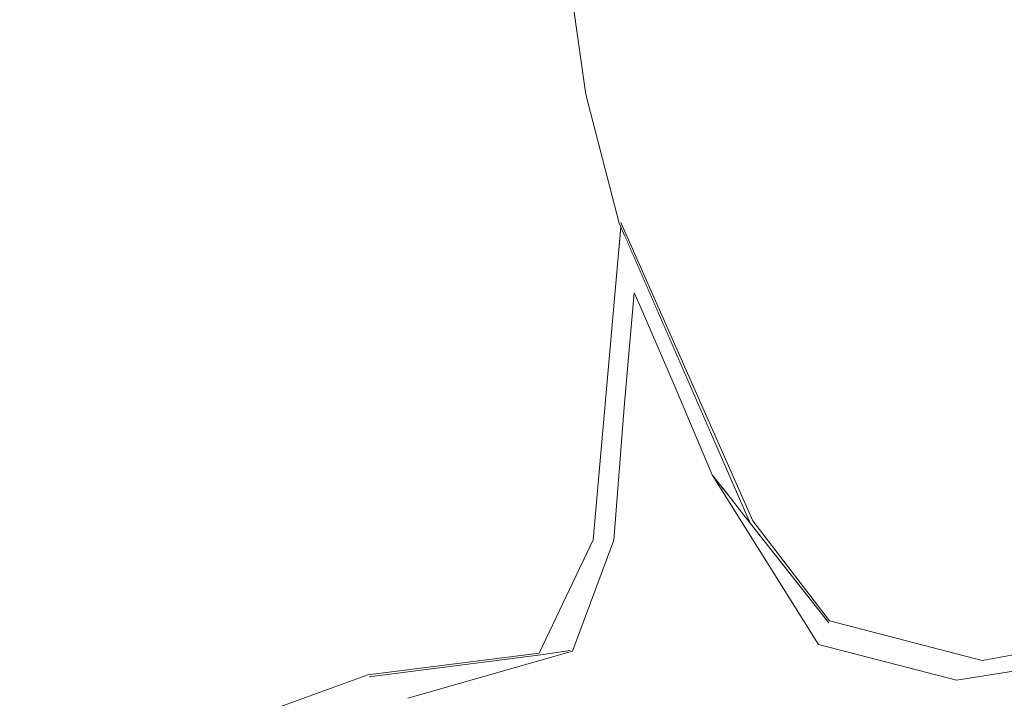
# Model space of a CAD drawing. Header units: millimetres. Extents: x 0 to 650, y -1 to 707.
# Tile 268 of 348: x 505.632 to 507.072, y 451.589 to 452.581. Entities that reach past the tile are written whole.
import ezdxf
from ezdxf.xclip import XClip

# ---------------------------------------------------------------- set-up
doc = ezdxf.new("R2010")
doc.units = ezdxf.units.MM
doc.header["$MEASUREMENT"] = 0
doc.header["$XCLIPFRAME"] = 0
doc.linetypes.add('Wipeout_Contour', pattern=[1000, 0, -1000])
doc.layers.add('Interior - Mobiliário .ARQ', color=7, linetype='Continuous')

# ---------------------------------------------------------------- blocks, each defined once
blk = doc.blocks.new('Desenho_5_5', base_point=(26.0927, 442.8059))
at = {"color": 254, "linetype": 'Wipeout_Contour', "lineweight": 0, "ltscale": 2037.479943}
blk.add_wipeout([(506.5112, 452.2847), (506.723, 452.3247), (506.4627, 452.472)], dxfattribs=at).dxf.layer = 'Interior - Mobiliário .ARQ'
at = {"color": 254, "linetype": 'Wipeout_Contour', "lineweight": 0, "ltscale": 2035.787879}
blk.add_wipeout([(506.3199, 452.2858), (506.1232, 452.0482), (506.3346, 451.9021)], dxfattribs=at).dxf.layer = 'Interior - Mobiliário .ARQ'
at = {"color": 254, "linetype": 'Wipeout_Contour', "lineweight": 0, "ltscale": 2036.72661}
blk.add_wipeout([(506.5572, 452.0304), (506.5893, 452.0472), (506.5395, 452.1622)], dxfattribs=at).dxf.layer = 'Interior - Mobiliário .ARQ'
at = {"color": 254, "linetype": 'Wipeout_Contour', "lineweight": 0, "ltscale": 2035.922673}
blk.add_wipeout([(506.4739, 451.8194), (506.498, 451.8203), (506.5135, 452.0208)], dxfattribs=at).dxf.layer = 'Interior - Mobiliário .ARQ'
at = {"color": 254, "linetype": 'Wipeout_Contour', "lineweight": 0, "ltscale": 2036.137234}
blk.add_wipeout([(506.4408, 451.658), (506.4152, 451.4667), (506.6066, 451.6095)], dxfattribs=at).dxf.layer = 'Interior - Mobiliário .ARQ'
at = {"color": 254, "linetype": 'Wipeout_Contour', "lineweight": 0, "ltscale": 2032.770727}
blk.add_wipeout([(505.7622, 451.6187), (505.055, 451.4216), (505.6307, 451.4386)], dxfattribs=at).dxf.layer = 'Interior - Mobiliário .ARQ'
at = {"color": 254, "linetype": 'Wipeout_Contour', "lineweight": 0, "ltscale": 2036.473052}
blk.add_wipeout([(507.0723, 451.5377), (507.0026, 451.6156), (506.8831, 451.5189)], dxfattribs=at).dxf.layer = 'Interior - Mobiliário .ARQ'
at = {"color": 254, "linetype": 'Wipeout_Contour', "lineweight": 0, "ltscale": 2037.726739}
blk.add_wipeout([(506.723, 452.3247), (506.8214, 451.9596), (506.9932, 452.1411)], dxfattribs=at).dxf.layer = 'Interior - Mobiliário .ARQ'
at = {"color": 254, "linetype": 'Wipeout_Contour', "lineweight": 0, "ltscale": 2716.750027}
blk.add_wipeout([(506.5164, 452.2664), (506.5423, 452.1637), (506.5904, 452.0528), (506.5236, 452.25)], dxfattribs=at).dxf.layer = 'Interior - Mobiliário .ARQ'
at = {"color": 254, "linetype": 'Wipeout_Contour', "lineweight": 0, "ltscale": 2035.597822}
blk.add_wipeout([(506.1635, 451.7379), (506.2868, 451.8019), (506.1232, 452.0482)], dxfattribs=at).dxf.layer = 'Interior - Mobiliário .ARQ'
at = {"color": 254, "linetype": 'Wipeout_Contour', "lineweight": 0, "ltscale": 2037.332477}
blk.add_wipeout([(507.0723, 451.5377), (507.1895, 451.6451), (507.0026, 451.6156)], dxfattribs=at).dxf.layer = 'Interior - Mobiliário .ARQ'
at = {"color": 254, "linetype": 'Wipeout_Contour', "lineweight": 0, "ltscale": 2033.531614}
blk.add_wipeout([(505.1018, 451.5863), (505.055, 451.4216), (505.7622, 451.6187)], dxfattribs=at).dxf.layer = 'Interior - Mobiliário .ARQ'
at = {"color": 254, "linetype": 'Wipeout_Contour', "lineweight": 0, "ltscale": 2036.940499}
blk.add_wipeout([(506.5164, 452.2664), (506.5287, 452.1949), (506.5423, 452.1637)], dxfattribs=at).dxf.layer = 'Interior - Mobiliário .ARQ'
at = {"color": 254, "linetype": 'Wipeout_Contour', "lineweight": 0, "ltscale": 2037.052755}
blk.add_wipeout([(507.0218, 451.8398), (506.9932, 452.1411), (506.8895, 451.8742)], dxfattribs=at).dxf.layer = 'Interior - Mobiliário .ARQ'
at = {"color": 254, "linetype": 'Wipeout_Contour', "lineweight": 0, "ltscale": 2035.575081}
blk.add_wipeout([(506.2868, 451.8019), (506.3346, 451.9021), (506.1232, 452.0482)], dxfattribs=at).dxf.layer = 'Interior - Mobiliário .ARQ'
at = {"color": 254, "linetype": 'Wipeout_Contour', "lineweight": 0, "ltscale": 2034.339956}
blk.add_wipeout([(505.6307, 451.4386), (506.1413, 451.6232), (506.1635, 451.7379)], dxfattribs=at).dxf.layer = 'Interior - Mobiliário .ARQ'
at = {"color": 254, "linetype": 'Wipeout_Contour', "lineweight": 0, "ltscale": 2036.825716}
blk.add_wipeout([(507.0026, 451.6156), (506.8003, 451.6674), (506.8831, 451.5189)], dxfattribs=at).dxf.layer = 'Interior - Mobiliário .ARQ'
at = {"color": 254, "linetype": 'Wipeout_Contour', "lineweight": 0, "ltscale": 2037.256771}
blk.add_wipeout([(506.4602, 452.4717), (506.471, 451.8206), (506.5111, 452.2785)], dxfattribs=at).dxf.layer = 'Interior - Mobiliário .ARQ'
at = {"color": 254, "linetype": 'Wipeout_Contour', "lineweight": 0, "ltscale": 2037.409742}
blk.add_wipeout([(506.8895, 451.8742), (506.9932, 452.1411), (506.8214, 451.9596)], dxfattribs=at).dxf.layer = 'Interior - Mobiliário .ARQ'
at = {"color": 254, "linetype": 'Wipeout_Contour', "lineweight": 0, "ltscale": 2034.574841}
blk.add_wipeout([(506.1635, 451.7379), (505.7622, 451.6187), (505.6307, 451.4386)], dxfattribs=at).dxf.layer = 'Interior - Mobiliário .ARQ'
at = {"color": 254, "linetype": 'Wipeout_Contour', "lineweight": 0, "ltscale": 2036.41777}
blk.add_wipeout([(506.8003, 451.6674), (506.6646, 451.616), (506.8831, 451.5189)], dxfattribs=at).dxf.layer = 'Interior - Mobiliário .ARQ'
at = {"color": 254, "linetype": 'Wipeout_Contour', "lineweight": 0, "ltscale": 2038.512451}
blk.add_wipeout([(506.9932, 452.1411), (507.235, 452.1156), (507.0983, 453.0125)], dxfattribs=at).dxf.layer = 'Interior - Mobiliário .ARQ'
at = {"color": 254, "linetype": 'Wipeout_Contour', "lineweight": 0, "ltscale": 2037.612617}
blk.add_wipeout([(506.723, 452.3247), (506.7134, 452.5), (506.4627, 452.472)], dxfattribs=at).dxf.layer = 'Interior - Mobiliário .ARQ'
at = {"color": 254, "linetype": 'Wipeout_Contour', "lineweight": 0, "ltscale": 2036.777469}
blk.add_wipeout([(506.5112, 452.2847), (506.7043, 451.8486), (506.8214, 451.9596)], dxfattribs=at).dxf.layer = 'Interior - Mobiliário .ARQ'
at = {"color": 254, "linetype": 'Wipeout_Contour', "lineweight": 0, "ltscale": 2035.175293}
blk.add_wipeout([(506.1413, 451.6232), (506.392, 451.6549), (506.2868, 451.8019)], dxfattribs=at).dxf.layer = 'Interior - Mobiliário .ARQ'
at = {"color": 254, "linetype": 'Wipeout_Contour', "lineweight": 0, "ltscale": 2036.4562}
blk.add_wipeout([(506.6786, 451.4391), (506.8831, 451.5189), (506.6646, 451.616)], dxfattribs=at).dxf.layer = 'Interior - Mobiliário .ARQ'
at = {"color": 254, "linetype": 'Wipeout_Contour', "lineweight": 0, "ltscale": 2037.564952}
blk.add_wipeout([(506.4601, 452.4726), (506.2911, 452.4527), (506.3199, 452.2858)], dxfattribs=at).dxf.layer = 'Interior - Mobiliário .ARQ'
at = {"color": 254, "linetype": 'Wipeout_Contour', "lineweight": 0, "ltscale": 2037.486858}
blk.add_wipeout([(506.8214, 451.9596), (506.723, 452.3247), (506.5112, 452.2847)], dxfattribs=at).dxf.layer = 'Interior - Mobiliário .ARQ'
at = {"color": 254, "linetype": 'Wipeout_Contour', "lineweight": 0, "ltscale": 2037.020232}
blk.add_wipeout([(506.7043, 451.8486), (506.8168, 451.7023), (506.8895, 451.8742)], dxfattribs=at).dxf.layer = 'Interior - Mobiliário .ARQ'
at = {"color": 254, "linetype": 'Wipeout_Contour', "lineweight": 0, "ltscale": 2035.689247}
blk.add_wipeout([(506.2868, 451.8019), (506.1635, 451.7379), (506.1413, 451.6232)], dxfattribs=at).dxf.layer = 'Interior - Mobiliário .ARQ'
at = {"color": 254, "linetype": 'Wipeout_Contour', "lineweight": 0, "ltscale": 2037.207481}
blk.add_wipeout([(505.8295, 452.875), (506.2911, 452.4527), (506.233, 452.913)], dxfattribs=at).dxf.layer = 'Interior - Mobiliário .ARQ'
at = {"color": 254, "linetype": 'Wipeout_Contour', "lineweight": 0, "ltscale": 2036.380352}
blk.add_wipeout([(506.471, 451.8206), (506.3199, 452.2858), (506.3346, 451.9021)], dxfattribs=at).dxf.layer = 'Interior - Mobiliário .ARQ'
at = {"color": 254, "linetype": 'Wipeout_Contour', "lineweight": 0, "ltscale": 2036.892124}
blk.add_wipeout([(506.5308, 452.182), (506.5287, 452.1949), (506.5135, 452.0208)], dxfattribs=at).dxf.layer = 'Interior - Mobiliário .ARQ'
at = {"color": 254, "linetype": 'Wipeout_Contour', "lineweight": 0, "ltscale": 2036.763372}
blk.add_wipeout([(506.8895, 451.8742), (506.8214, 451.9596), (506.7043, 451.8486)], dxfattribs=at).dxf.layer = 'Interior - Mobiliário .ARQ'
at = {"color": 254, "linetype": 'Wipeout_Contour', "lineweight": 0, "ltscale": 2036.610162}
blk.add_wipeout([(506.8168, 451.7023), (507.04, 451.6443), (507.0218, 451.8398)], dxfattribs=at).dxf.layer = 'Interior - Mobiliário .ARQ'
at = {"color": 254, "linetype": 'Wipeout_Contour', "lineweight": 0, "ltscale": 2035.865853}
blk.add_wipeout([(505.8295, 452.875), (505.8936, 451.9742), (506.1232, 452.0482)], dxfattribs=at).dxf.layer = 'Interior - Mobiliário .ARQ'
at = {"color": 254, "linetype": 'Wipeout_Contour', "lineweight": 0, "ltscale": 2715.747629}
blk.add_wipeout([(506.4601, 452.4725), (506.3199, 452.2858), (506.471, 451.8206), (506.4602, 452.4719)], dxfattribs=at).dxf.layer = 'Interior - Mobiliário .ARQ'
at = {"color": 254, "linetype": 'Wipeout_Contour', "lineweight": 0, "ltscale": 2037.002334}
blk.add_wipeout([(506.7003, 451.8452), (506.5236, 452.25), (506.5904, 452.0528)], dxfattribs=at).dxf.layer = 'Interior - Mobiliário .ARQ'
at = {"color": 254, "linetype": 'Wipeout_Contour', "lineweight": 0, "ltscale": 2037.406333}
blk.add_wipeout([(507.0218, 451.8398), (506.8895, 451.8742), (506.8168, 451.7023)], dxfattribs=at).dxf.layer = 'Interior - Mobiliário .ARQ'
at = {"color": 254, "linetype": 'Wipeout_Contour', "lineweight": 0, "ltscale": 2036.969444}
blk.add_wipeout([(507.04, 451.6443), (507.2283, 451.6789), (507.2403, 451.8203)], dxfattribs=at).dxf.layer = 'Interior - Mobiliário .ARQ'
at = {"color": 254, "linetype": 'Wipeout_Contour', "lineweight": 0, "ltscale": 2038.249889}
blk.add_wipeout([(506.4627, 452.472), (506.7134, 452.5), (507.0983, 453.0125)], dxfattribs=at).dxf.layer = 'Interior - Mobiliário .ARQ'
at = {"color": 254, "linetype": 'Wipeout_Contour', "lineweight": 0, "ltscale": 2036.464469}
blk.add_wipeout([(506.5167, 452.0206), (506.5572, 452.0304), (506.5395, 452.1622)], dxfattribs=at).dxf.layer = 'Interior - Mobiliário .ARQ'
at = {"color": 254, "linetype": 'Wipeout_Contour', "lineweight": 0, "ltscale": 2036.653754}
blk.add_wipeout([(506.5904, 452.0528), (506.648, 451.9171), (506.7003, 451.8452)], dxfattribs=at).dxf.layer = 'Interior - Mobiliário .ARQ'
at = {"color": 254, "linetype": 'Wipeout_Contour', "lineweight": 0, "ltscale": 2036.102609}
blk.add_wipeout([(506.471, 451.8206), (506.3346, 451.9021), (506.392, 451.6549)], dxfattribs=at).dxf.layer = 'Interior - Mobiliário .ARQ'
at = {"color": 254, "linetype": 'Wipeout_Contour', "lineweight": 0, "ltscale": 2038.029674}
blk.add_wipeout([(507.2403, 451.8203), (507.0218, 451.8398), (507.04, 451.6443)], dxfattribs=at).dxf.layer = 'Interior - Mobiliário .ARQ'
at = {"color": 254, "linetype": 'Wipeout_Contour', "lineweight": 0, "ltscale": 2039.055539}
blk.add_wipeout([(507.0983, 453.0125), (506.3972, 452.9304), (506.4627, 452.472)], dxfattribs=at).dxf.layer = 'Interior - Mobiliário .ARQ'
at = {"color": 254, "linetype": 'Wipeout_Contour', "lineweight": 0, "ltscale": 2037.040303}
blk.add_wipeout([(506.5395, 452.1622), (506.5308, 452.182), (506.5167, 452.0206)], dxfattribs=at).dxf.layer = 'Interior - Mobiliário .ARQ'
at = {"color": 254, "linetype": 'Wipeout_Contour', "lineweight": 0, "ltscale": 2038.012961}
blk.add_wipeout([(507.2403, 451.8203), (507.235, 452.1156), (506.9932, 452.1411)], dxfattribs=at).dxf.layer = 'Interior - Mobiliário .ARQ'
at = {"color": 254, "linetype": 'Wipeout_Contour', "lineweight": 0, "ltscale": 2037.067394}
blk.add_wipeout([(506.8003, 451.6674), (506.645, 451.9158), (506.6355, 451.8365)], dxfattribs=at).dxf.layer = 'Interior - Mobiliário .ARQ'
at = {"color": 254, "linetype": 'Wipeout_Contour', "lineweight": 0, "ltscale": 2035.876466}
blk.add_wipeout([(506.3346, 451.9021), (506.2868, 451.8019), (506.392, 451.6549)], dxfattribs=at).dxf.layer = 'Interior - Mobiliário .ARQ'
at = {"color": 254, "linetype": 'Wipeout_Contour', "lineweight": 0, "ltscale": 2037.360281}
blk.add_wipeout([(507.039, 451.641), (507.0031, 451.6188), (507.2267, 451.6765)], dxfattribs=at).dxf.layer = 'Interior - Mobiliário .ARQ'
at = {"color": 254, "linetype": 'Wipeout_Contour', "lineweight": 0, "ltscale": 2037.955437}
blk.add_wipeout([(506.233, 452.913), (506.46, 452.4728), (506.3946, 452.9302)], dxfattribs=at).dxf.layer = 'Interior - Mobiliário .ARQ'
at = {"color": 254, "linetype": 'Wipeout_Contour', "lineweight": 0, "ltscale": 2037.742268}
blk.add_wipeout([(506.9932, 452.1411), (507.0218, 451.8398), (507.2403, 451.8203)], dxfattribs=at).dxf.layer = 'Interior - Mobiliário .ARQ'
at = {"color": 254, "linetype": 'Wipeout_Contour', "lineweight": 0, "ltscale": 2036.495993}
blk.add_wipeout([(506.6355, 451.8365), (506.6646, 451.616), (506.8003, 451.6674)], dxfattribs=at).dxf.layer = 'Interior - Mobiliário .ARQ'
at = {"color": 254, "linetype": 'Wipeout_Contour', "lineweight": 0, "ltscale": 2037.056458}
blk.add_wipeout([(507.0031, 451.6188), (507.1906, 451.6484), (507.2267, 451.6765)], dxfattribs=at).dxf.layer = 'Interior - Mobiliário .ARQ'
at = {"color": 254, "linetype": 'Wipeout_Contour', "lineweight": 0, "ltscale": 2035.492244}
blk.add_wipeout([(506.4374, 451.6588), (506.1998, 451.5929), (506.4408, 451.658)], dxfattribs=at).dxf.layer = 'Interior - Mobiliário .ARQ'
at = {"color": 254, "linetype": 'Wipeout_Contour', "lineweight": 0, "ltscale": 2037.286951}
blk.add_wipeout([(506.233, 452.913), (506.2911, 452.4527), (506.4601, 452.4726)], dxfattribs=at).dxf.layer = 'Interior - Mobiliário .ARQ'
at = {"color": 254, "linetype": 'Wipeout_Contour', "lineweight": 0, "ltscale": 2038.261304}
blk.add_wipeout([(506.7134, 452.5), (506.723, 452.3247), (506.9932, 452.1411)], dxfattribs=at).dxf.layer = 'Interior - Mobiliário .ARQ'
at = {"color": 254, "linetype": 'Wipeout_Contour', "lineweight": 0, "ltscale": 2035.38404}
blk.add_wipeout([(506.1997, 451.589), (506.4408, 451.658), (506.1998, 451.5929)], dxfattribs=at).dxf.layer = 'Interior - Mobiliário .ARQ'
at = {"color": 254, "linetype": 'Wipeout_Contour', "lineweight": 0, "ltscale": 2038.416382}
blk.add_wipeout([(506.9932, 452.1411), (507.0983, 453.0125), (506.7134, 452.5)], dxfattribs=at).dxf.layer = 'Interior - Mobiliário .ARQ'
at = {"color": 254, "linetype": 'Wipeout_Contour', "lineweight": 0, "ltscale": 2038.618201}
blk.add_wipeout([(506.3946, 452.9302), (506.4627, 452.472), (506.3972, 452.9304)], dxfattribs=at).dxf.layer = 'Interior - Mobiliário .ARQ'
at = {"color": 254, "linetype": 'Wipeout_Contour', "lineweight": 0, "ltscale": 2035.961416}
blk.add_wipeout([(506.471, 451.8206), (506.3942, 451.6525), (506.4739, 451.8194)], dxfattribs=at).dxf.layer = 'Interior - Mobiliário .ARQ'
at = {"color": 254, "linetype": 'Wipeout_Contour', "lineweight": 0, "ltscale": 2037.003546}
blk.add_wipeout([(506.4627, 452.472), (506.3946, 452.9302), (506.4602, 452.4717)], dxfattribs=at).dxf.layer = 'Interior - Mobiliário .ARQ'
at = {"color": 254, "linetype": 'Wipeout_Contour', "lineweight": 0, "ltscale": 2035.920058}
blk.add_wipeout([(506.5013, 451.8204), (506.4408, 451.658), (506.6066, 451.6095)], dxfattribs=at).dxf.layer = 'Interior - Mobiliário .ARQ'
at = {"layer": 'Interior - Mobiliário .ARQ', "color": 7, "linetype": 'Continuous', "lineweight": 0}
blk.add_line((506.4602, 452.4717), (506.3946, 452.9302), dxfattribs=at)
at = {"color": 254, "linetype": 'Wipeout_Contour', "lineweight": 0, "ltscale": 2036.30751}
blk.add_wipeout([(506.6066, 451.6095), (506.5843, 451.8308), (506.5013, 451.8204)], dxfattribs=at).dxf.layer = 'Interior - Mobiliário .ARQ'
at = {"color": 254, "linetype": 'Wipeout_Contour', "lineweight": 0, "ltscale": 2035.479875}
blk.add_wipeout([(506.1295, 451.4343), (506.4408, 451.658), (506.1997, 451.589)], dxfattribs=at).dxf.layer = 'Interior - Mobiliário .ARQ'
at = {"color": 254, "linetype": 'Wipeout_Contour', "lineweight": 0, "ltscale": 2036.383789}
blk.add_wipeout([(506.6355, 451.8365), (506.645, 451.9158), (506.5893, 452.0472)], dxfattribs=at).dxf.layer = 'Interior - Mobiliário .ARQ'
at = {"color": 254, "linetype": 'Wipeout_Contour', "lineweight": 0, "ltscale": 2034.679019}
blk.add_wipeout([(506.4408, 451.658), (506.1295, 451.4343), (506.4152, 451.4667)], dxfattribs=at).dxf.layer = 'Interior - Mobiliário .ARQ'
at = {"color": 254, "linetype": 'Wipeout_Contour', "lineweight": 0, "ltscale": 2036.348867}
blk.add_wipeout([(506.5893, 452.0472), (506.6096, 451.8373), (506.6355, 451.8365)], dxfattribs=at).dxf.layer = 'Interior - Mobiliário .ARQ'
at = {"color": 254, "linetype": 'Wipeout_Contour', "lineweight": 0, "ltscale": 2034.468731}
blk.add_wipeout([(506.1432, 451.6202), (505.6319, 451.4354), (506.1998, 451.5929)], dxfattribs=at).dxf.layer = 'Interior - Mobiliário .ARQ'
at = {"color": 254, "linetype": 'Wipeout_Contour', "lineweight": 0, "ltscale": 2036.364401}
blk.add_wipeout([(506.5167, 452.0206), (506.5013, 451.8204), (506.5843, 451.8308)], dxfattribs=at).dxf.layer = 'Interior - Mobiliário .ARQ'
at = {"color": 254, "linetype": 'Wipeout_Contour', "lineweight": 0, "ltscale": 2034.050166}
blk.add_wipeout([(506.1998, 451.5929), (505.6319, 451.4354), (505.7716, 451.4479)], dxfattribs=at).dxf.layer = 'Interior - Mobiliário .ARQ'
at = {"color": 254, "linetype": 'Wipeout_Contour', "lineweight": 0, "ltscale": 2036.835298}
blk.add_wipeout([(506.5843, 451.8308), (506.5572, 452.0304), (506.5167, 452.0206)], dxfattribs=at).dxf.layer = 'Interior - Mobiliário .ARQ'
at = {"color": 254, "linetype": 'Wipeout_Contour', "lineweight": 0, "ltscale": 2036.900342}
blk.add_wipeout([(506.6096, 451.8373), (506.5893, 452.0472), (506.5572, 452.0304)], dxfattribs=at).dxf.layer = 'Interior - Mobiliário .ARQ'
at = {"layer": 'Interior - Mobiliário .ARQ', "color": 7, "linetype": 'Continuous', "lineweight": 0}
blk.add_line((506.5893, 452.0472), (506.5395, 452.1622), dxfattribs=at)
at = {"color": 254, "linetype": 'Wipeout_Contour', "lineweight": 0, "ltscale": 2036.232305}
blk.add_wipeout([(506.5572, 452.0304), (506.5843, 451.8308), (506.6096, 451.8373)], dxfattribs=at).dxf.layer = 'Interior - Mobiliário .ARQ'
at = {"color": 254, "linetype": 'Wipeout_Contour', "lineweight": 0, "ltscale": 2036.340909}
blk.add_wipeout([(506.6096, 451.8373), (506.5843, 451.8308), (506.6066, 451.6095)], dxfattribs=at).dxf.layer = 'Interior - Mobiliário .ARQ'
at = {"color": 254, "linetype": 'Wipeout_Contour', "lineweight": 0, "ltscale": 2036.254287}
blk.add_wipeout([(506.6066, 451.6095), (506.6331, 451.6359), (506.6096, 451.8373)], dxfattribs=at).dxf.layer = 'Interior - Mobiliário .ARQ'
at = {"color": 254, "linetype": 'Wipeout_Contour', "lineweight": 0, "ltscale": 2036.420081}
blk.add_wipeout([(506.6355, 451.8365), (506.6096, 451.8373), (506.6331, 451.6359)], dxfattribs=at).dxf.layer = 'Interior - Mobiliário .ARQ'
at = {"color": 254, "linetype": 'Wipeout_Contour', "lineweight": 0, "ltscale": 2036.328755}
blk.add_wipeout([(506.6331, 451.6359), (506.6646, 451.616), (506.6355, 451.8365)], dxfattribs=at).dxf.layer = 'Interior - Mobiliário .ARQ'
at = {"color": 254, "linetype": 'Wipeout_Contour', "lineweight": 0, "ltscale": 2715.284622}
blk.add_wipeout([(506.648, 451.9171), (506.8009, 451.6701), (506.8155, 451.6992), (506.7003, 451.8452)], dxfattribs=at).dxf.layer = 'Interior - Mobiliário .ARQ'
at = {"color": 254, "linetype": 'Wipeout_Contour', "lineweight": 0, "ltscale": 2035.781776}
blk.add_wipeout([(506.624, 451.4331), (506.6558, 451.4515), (506.6331, 451.6359)], dxfattribs=at).dxf.layer = 'Interior - Mobiliário .ARQ'
at = {"layer": 'Interior - Mobiliário .ARQ', "color": 7, "linetype": 'Continuous', "lineweight": 0}
for p, q in [((506.5893, 452.0472), (506.645, 451.9158)), ((506.645, 451.9158), (506.7003, 451.8452))]:
    blk.add_line(p, q, dxfattribs=at)
at = {"color": 254, "linetype": 'Wipeout_Contour', "lineweight": 0, "ltscale": 2037.100735}
blk.add_wipeout([(506.8155, 451.6992), (506.8009, 451.6701), (507.039, 451.641)], dxfattribs=at).dxf.layer = 'Interior - Mobiliário .ARQ'
at = {"color": 254, "linetype": 'Wipeout_Contour', "lineweight": 0, "ltscale": 2036.090356}
blk.add_wipeout([(506.6331, 451.6359), (506.6066, 451.6095), (506.624, 451.4331)], dxfattribs=at).dxf.layer = 'Interior - Mobiliário .ARQ'
at = {"layer": 'Interior - Mobiliário .ARQ', "color": 7, "linetype": 'Continuous', "lineweight": 0}
for p, q in [((506.7043, 451.8486), (506.8168, 451.7023)), ((506.7003, 451.8452), (506.8155, 451.6992))]:
    blk.add_line(p, q, dxfattribs=at)
at = {"color": 254, "linetype": 'Wipeout_Contour', "lineweight": 0, "ltscale": 2036.555061}
blk.add_wipeout([(506.8009, 451.6701), (507.0031, 451.6188), (507.039, 451.641)], dxfattribs=at).dxf.layer = 'Interior - Mobiliário .ARQ'
at = {"color": 254, "linetype": 'Wipeout_Contour', "lineweight": 0, "ltscale": 2036.142349}
blk.add_wipeout([(506.6646, 451.616), (506.6331, 451.6359), (506.6558, 451.4515)], dxfattribs=at).dxf.layer = 'Interior - Mobiliário .ARQ'
at = {"color": 254, "linetype": 'Wipeout_Contour', "lineweight": 0, "ltscale": 2035.169757}
blk.add_wipeout([(506.6066, 451.6095), (506.4152, 451.4667), (506.624, 451.4331)], dxfattribs=at).dxf.layer = 'Interior - Mobiliário .ARQ'
at = {"layer": 'Interior - Mobiliário .ARQ', "color": 7, "linetype": 'Continuous', "lineweight": 0}
for p, q in [((506.645, 451.9158), (506.8003, 451.6674)), ((506.8168, 451.7023), (507.04, 451.6443)), ((507.04, 451.6443), (507.2283, 451.6789)), ((506.8003, 451.6674), (507.0026, 451.6156)), ((507.1895, 451.6451), (507.0026, 451.6156))]:
    blk.add_line(p, q, dxfattribs=at)
at = {"color": 254, "linetype": 'Wipeout_Contour', "lineweight": 0, "ltscale": 2714.0068}
blk.add_wipeout([(506.3942, 451.6525), (506.1432, 451.6202), (506.1998, 451.5929), (506.4374, 451.6588)], dxfattribs=at).dxf.layer = 'Interior - Mobiliário .ARQ'
at = {"color": 254, "linetype": 'Wipeout_Contour', "lineweight": 0, "ltscale": 2035.745914}
blk.add_wipeout([(506.6558, 451.4515), (506.6786, 451.4391), (506.6646, 451.616)], dxfattribs=at).dxf.layer = 'Interior - Mobiliário .ARQ'
at = {"color": 254, "linetype": 'Wipeout_Contour', "lineweight": 0, "ltscale": 2034.889387}
blk.add_wipeout([(505.8936, 451.9742), (505.7622, 451.6187), (506.1635, 451.7379)], dxfattribs=at).dxf.layer = 'Interior - Mobiliário .ARQ'
at = {"color": 254, "linetype": 'Wipeout_Contour', "lineweight": 0, "ltscale": 2035.50758}
blk.add_wipeout([(506.4739, 451.8194), (506.3942, 451.6525), (506.4374, 451.6588)], dxfattribs=at).dxf.layer = 'Interior - Mobiliário .ARQ'
at = {"layer": 'Interior - Mobiliário .ARQ', "color": 7, "linetype": 'Continuous', "lineweight": 0}
for p, q in [((506.1413, 451.6232), (506.392, 451.6549)), ((506.1432, 451.6202), (506.3942, 451.6525))]:
    blk.add_line(p, q, dxfattribs=at)
at = {"color": 254, "linetype": 'Wipeout_Contour', "lineweight": 0, "ltscale": 2035.33827}
blk.add_wipeout([(505.8936, 451.9742), (506.1635, 451.7379), (506.1232, 452.0482)], dxfattribs=at).dxf.layer = 'Interior - Mobiliário .ARQ'
at = {"color": 254, "linetype": 'Wipeout_Contour', "lineweight": 0, "ltscale": 2033.40911}
blk.add_wipeout([(505.1018, 451.5863), (505.7622, 451.6187), (505.2118, 451.9111)], dxfattribs=at).dxf.layer = 'Interior - Mobiliário .ARQ'
at = {"color": 254, "linetype": 'Wipeout_Contour', "lineweight": 0, "ltscale": 2036.288462}
blk.add_wipeout([(506.4739, 451.8194), (506.4374, 451.6588), (506.498, 451.8203)], dxfattribs=at).dxf.layer = 'Interior - Mobiliário .ARQ'
at = {"layer": 'Interior - Mobiliário .ARQ', "color": 7, "linetype": 'Continuous', "lineweight": 0}
for p, q in [((506.4408, 451.658), (506.1997, 451.589)), ((506.4374, 451.6588), (506.3942, 451.6525))]:
    blk.add_line(p, q, dxfattribs=at)
at = {"color": 254, "linetype": 'Wipeout_Contour', "lineweight": 0, "ltscale": 2036.266577}
blk.add_wipeout([(506.4739, 451.8194), (506.5135, 452.0208), (506.5118, 452.2771)], dxfattribs=at).dxf.layer = 'Interior - Mobiliário .ARQ'
at = {"color": 254, "linetype": 'Wipeout_Contour', "lineweight": 0, "ltscale": 2034.261841}
blk.add_wipeout([(505.8936, 451.9742), (505.2118, 451.9111), (505.7622, 451.6187)], dxfattribs=at).dxf.layer = 'Interior - Mobiliário .ARQ'
at = {"layer": 'Interior - Mobiliário .ARQ', "color": 7, "linetype": 'Continuous', "lineweight": 0}
for p, q in [((506.5088, 452.2838), (506.4602, 452.4717)), ((506.5111, 452.2785), (506.5088, 452.2838)), ((506.471, 451.8206), (506.392, 451.6549)), ((506.4408, 451.658), (506.5013, 451.8204)), ((505.6307, 451.4386), (506.1413, 451.6232))]:
    blk.add_line(p, q, dxfattribs=at)
at = {"color": 254, "linetype": 'Wipeout_Contour', "lineweight": 0, "ltscale": 2034.571267}
blk.add_wipeout([(505.2118, 451.9111), (505.8936, 451.9742), (505.8295, 452.875)], dxfattribs=at).dxf.layer = 'Interior - Mobiliário .ARQ'
at = {"color": 254, "linetype": 'Wipeout_Contour', "lineweight": 0, "ltscale": 2037.397554}
blk.add_wipeout([(506.5143, 452.2712), (506.5135, 452.0208), (506.5287, 452.1949)], dxfattribs=at).dxf.layer = 'Interior - Mobiliário .ARQ'
at = {"layer": 'Interior - Mobiliário .ARQ', "color": 7, "linetype": 'Continuous', "lineweight": 0}
for p, q in [((506.7003, 451.8452), (506.5088, 452.2838)), ((506.7043, 451.8486), (506.5112, 452.2847)), ((506.471, 451.8206), (506.5111, 452.2785)), ((506.5167, 452.0206), (506.5308, 452.182)), ((506.5395, 452.1622), (506.5308, 452.182)), ((506.5013, 451.8204), (506.5167, 452.0206))]:
    blk.add_line(p, q, dxfattribs=at)
at = {"color": 254, "linetype": 'Wipeout_Contour', "lineweight": 0, "ltscale": 2035.7711}
blk.add_wipeout([(505.8295, 452.875), (505.2584, 452.7501), (505.2118, 451.9111)], dxfattribs=at).dxf.layer = 'Interior - Mobiliário .ARQ'
at = {"color": 254, "linetype": 'Wipeout_Contour', "lineweight": 0, "ltscale": 2036.440743}
blk.add_wipeout([(505.8295, 452.875), (506.1232, 452.0482), (506.2911, 452.4527)], dxfattribs=at).dxf.layer = 'Interior - Mobiliário .ARQ'
at = {"color": 254, "linetype": 'Wipeout_Contour', "lineweight": 0, "ltscale": 2036.317484}
blk.add_wipeout([(506.1232, 452.0482), (506.3199, 452.2858), (506.2911, 452.4527)], dxfattribs=at).dxf.layer = 'Interior - Mobiliário .ARQ'

msp = doc.modelspace()

# ---------------------------------------------------------------- block references
at = {"color": 7, "linetype": 'Continuous', "lineweight": 0}
ref = msp.add_blockref('Desenho_5_5', (26.0927, 442.8059), dxfattribs=at)
XClip(ref).set_block_clipping_path([(360.0636904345, 428.2751855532), (639.463055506, 506.7925253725)])

doc.saveas('drawing.dxf')
